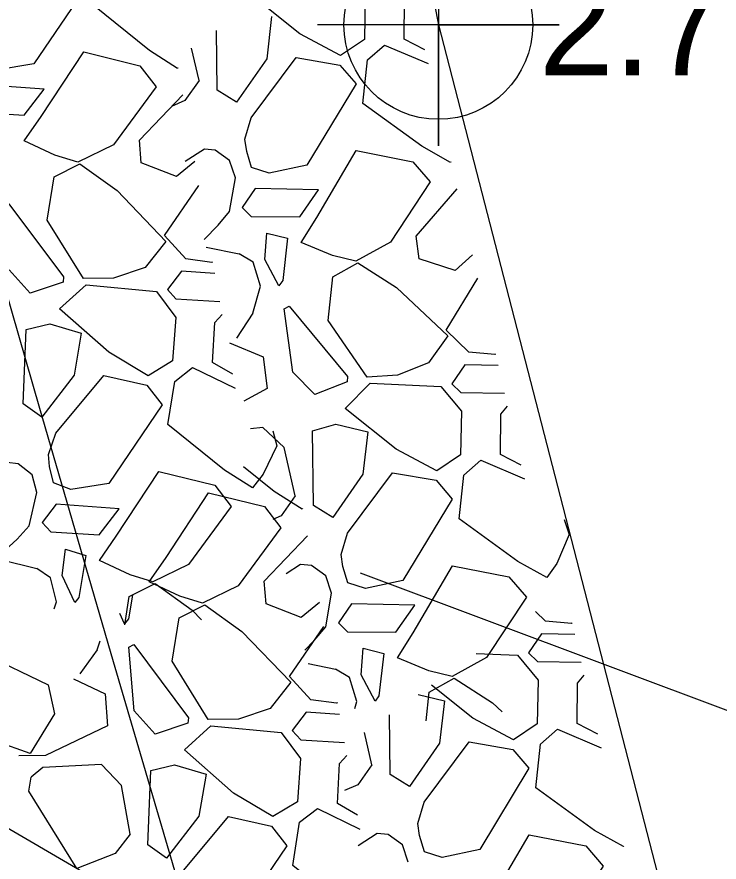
# Model space of a CAD drawing. Extents: x 3040896 to 3051146, y 687568 to 732976.
# Drawn here: x 3044045.89 to 3044063.33, y 722038.01 to 722059.01 of the extents above; entities that cross this region are included whole.
import ezdxf

# ---------------------------------------------------------------- set-up
doc = ezdxf.new("R2010")
doc.units = 0
for name, color, linetype in [('Default', 7, 'Continuous'), ('Exist Building Deck Patio Cogo Point CELL', 7, 'Continuous'), ('Exist Horizontal Alignment', 7, 'Continuous'), ('Exist Other Culture Area Outline', 7, 'Continuous'), ('Exist Other Culture Area Outline Cogo Elevation', 7, 'Continuous'), ('Exist Other Culture Area Outline Cogo Point CELL', 7, 'Continuous'), ('Exist Right of Way Line', 7, 'Continuous')]:
    doc.layers.add(name, color=color, linetype=linetype)

# ---------------------------------------------------------------- blocks, each defined once
blk = doc.blocks.new('EXIST BUILDING DECK PATIO COGO POINT')
at = {"layer": 'Exist Building Deck Patio Cogo Point CELL'}
blk.add_lwpolyline([(0, 0.06), (0, -0.06), (0, 0), (0.06, 0), (-0.06, 0)], dxfattribs=at)
blk.add_circle((0, 0), 0.04688, dxfattribs=at)

msp = doc.modelspace()

# ---------------------------------------------------------------- linework, layer by layer
at = {"layer": 'Default'}
for p, q in [((3044050.863, 722057.194), (3044050.848, 722058.675)), ((3044056.025, 722058.196), (3044055.511, 722058.46)), ((3044050.413, 722057.435), (3044050.227, 722058.238)), ((3044049.887, 722057.751), (3044049.875, 722057.735)), ((3044046.566, 722057.217), (3044045.001, 722057.332)), ((3044051.343, 722056.891), (3044050.863, 722057.194)), ((3044048.933, 722055.949), (3044050.008, 722057.074)), ((3044046.835, 722055.574), (3044046.074, 722055.934)), ((3044051.597, 722055.672), (3044051.555, 722055.973)), ((3044048.285, 722055.833), (3044047.402, 722055.401)), ((3044050.546, 722055.723), (3044050.067, 722055.419)), ((3044050.815, 722055.702), (3044050.546, 722055.723)), ((3044051.173, 722055.447), (3044050.815, 722055.702)), ((3044051.718, 722055.271), (3044051.597, 722055.672)), ((3044047.402, 722055.401), (3044046.835, 722055.574)), ((3044051.316, 722055.015), (3044051.173, 722055.447)), ((3044056.67, 722055.414), (3044056.658, 722055.399)), ((3044051.168, 722054.176), (3044051.316, 722055.015)), ((3044051.811, 722054.749), (3044051.487, 722054.275)), ((3044053.379, 722054.714), (3044051.811, 722054.749)), ((3044055.807, 722053.567), (3044056.825, 722054.745)), ((3044050.885, 722053.836), (3044051.168, 722054.176)), ((3044050.54, 722053.486), (3044050.885, 722053.836)), ((3044052.05, 722052.985), (3044052.095, 722053.643)), ((3044052.095, 722053.643), (3044052.614, 722053.516)), ((3044053.731, 722053.086), (3044052.953, 722053.407)), ((3044055.167, 722053.418), (3044054.306, 722052.942)), ((3044051.759, 722052.918), (3044051.411, 722053.129)), ((3044050.731, 722052.914), (3044050.089, 722053.002)), ((3044050.751, 722052.924), (3044050.731, 722052.914)), ((3044051.939, 722052.325), (3044051.759, 722052.918)), ((3044052.399, 722052.331), (3044052.05, 722052.985)), ((3044054.306, 722052.942), (3044053.731, 722053.086)), ((3044046.221, 722052.149), (3044045.699, 722052.726)), ((3044049.076, 722052.787), (3044048.29, 722052.519)), ((3044048.29, 722052.519), (3044047.543, 722052.512)), ((3044047.039, 722052.422), (3044046.221, 722052.149)), ((3044046.95, 722051.76), (3044047.608, 722052.355)), ((3044047.608, 722052.355), (3044049.357, 722052.19)), ((3044051.753, 722051.651), (3044051.939, 722052.325)), ((3044051.753, 722051.651), (3044051.346, 722051.035)), ((3044052.741, 722050.184), (3044052.531, 722051.762)), ((3044046.044, 722049.396), (3044046.118, 722051.245)), ((3044057.757, 722050.627), (3044057.112, 722050.682)), ((3044057.776, 722050.637), (3044057.757, 722050.627)), ((3044051.25, 722050.136), (3044050.749, 722050.425)), ((3044052.004, 722050.569), (3044052.105, 722049.783)), ((3044056.11, 722050.416), (3044055.339, 722050.109)), ((3044053.292, 722049.635), (3044052.741, 722050.184)), ((3044055.339, 722050.109), (3044054.593, 722050.064)), ((3044052.105, 722049.783), (3044051.524, 722049.469)), ((3044054.095, 722049.949), (3044053.292, 722049.635)), ((3044054.039, 722049.283), (3044054.666, 722049.911)), ((3044054.666, 722049.911), (3044056.421, 722049.834)), ((3044046.507, 722049.069), (3044046.044, 722049.396)), ((3044052.002, 722048.811), (3044051.693, 722048.779)), ((3044052.002, 722048.811), (3044052.525, 722048.318)), ((3044053.254, 722046.876), (3044053.234, 722048.726)), ((3044052.804, 722047.117), (3044052.525, 722048.318)), ((3044046.699, 722047.839), (3044046.673, 722048.142)), ((3044058.416, 722047.878), (3044057.901, 722048.142)), ((3044045.92, 722047.908), (3044045.652, 722047.943)), ((3044046.265, 722047.636), (3044045.92, 722047.908)), ((3044046.8, 722047.433), (3044046.699, 722047.839)), ((3044046.385, 722047.197), (3044046.265, 722047.636)), ((3044052.009, 722047.649), (3044051.74, 722047.31)), ((3044046.195, 722046.366), (3044046.385, 722047.197)), ((3044046.866, 722046.906), (3044046.519, 722046.45)), ((3044048.431, 722046.792), (3044046.866, 722046.906)), ((3044053.733, 722046.573), (3044053.254, 722046.876)), ((3044052.987, 722046.795), (3044052.975, 722046.78)), ((3044045.896, 722046.041), (3044046.195, 722046.366)), ((3044045.088, 722045.302), (3044045.896, 722046.041)), ((3044052.033, 722044.994), (3044053.108, 722046.119)), ((3044047.016, 722045.132), (3044047.094, 722045.787)), ((3044047.094, 722045.787), (3044047.606, 722045.634)), ((3044053.987, 722045.354), (3044053.946, 722045.655)), ((3044048.7, 722045.148), (3044047.939, 722045.508)), ((3044050.15, 722045.407), (3044049.267, 722044.976)), ((3044052.936, 722045.405), (3044052.575, 722045.176)), ((3044053.205, 722045.384), (3044052.936, 722045.405)), ((3044053.564, 722045.129), (3044053.205, 722045.384)), ((3044054.108, 722044.953), (3044053.987, 722045.354)), ((3044059.3, 722045.434), (3044059.049, 722045.081)), ((3044046.722, 722045.08), (3044046.385, 722045.309)), ((3044047.331, 722044.462), (3044047.016, 722045.132)), ((3044049.267, 722044.976), (3044048.7, 722045.148)), ((3044046.872, 722044.479), (3044046.722, 722045.08)), ((3044049.934, 722044.618), (3044049.174, 722044.979)), ((3044053.706, 722044.697), (3044053.564, 722045.129)), ((3044051.385, 722044.878), (3044050.502, 722044.446)), ((3044050.502, 722044.446), (3044049.934, 722044.618)), ((3044053.559, 722043.858), (3044053.706, 722044.697)), ((3044046.813, 722044.303), (3044046.872, 722044.479)), ((3044054.201, 722044.431), (3044053.878, 722043.957)), ((3044055.77, 722044.396), (3044054.201, 722044.431)), ((3044048.566, 722043.932), (3044048.443, 722044.194)), ((3044059.662, 722043.944), (3044059.016, 722043.999)), ((3044059.681, 722043.954), (3044059.662, 722043.944)), ((3044053.276, 722043.518), (3044053.559, 722043.858)), ((3044047.887, 722043.285), (3044047.962, 722043.512)), ((3044053.04, 722043.279), (3044053.276, 722043.518)), ((3044047.887, 722043.285), (3044047.449, 722042.691)), ((3044048.799, 722041.771), (3044048.669, 722043.357)), ((3044054.441, 722042.667), (3044054.486, 722043.325)), ((3044054.486, 722043.325), (3044055.004, 722043.198)), ((3044056.121, 722042.768), (3044055.343, 722043.089)), ((3044057.557, 722043.1), (3044056.697, 722042.624)), ((3044057.299, 722043.196), (3044058.326, 722043.151)), ((3044054.15, 722042.6), (3044053.801, 722042.811)), ((3044054.79, 722042.013), (3044054.441, 722042.667)), ((3044056.697, 722042.624), (3044056.121, 722042.768)), ((3044047.294, 722042.567), (3044048.082, 722042.192)), ((3044054.33, 722042.007), (3044054.15, 722042.6)), ((3044048.082, 722042.192), (3044048.143, 722041.402)), ((3044053.831, 722041.959), (3044053.189, 722042.046)), ((3044054.28, 722041.828), (3044054.33, 722042.007)), ((3044052.176, 722041.831), (3044051.39, 722041.564)), ((3044053.851, 722041.968), (3044053.831, 722041.959)), ((3044049.321, 722041.194), (3044048.799, 722041.771)), ((3044051.39, 722041.564), (3044050.643, 722041.557)), ((3044055.158, 722040.193), (3044055.143, 722041.674)), ((3044048.143, 722041.402), (3044046.601, 722040.665)), ((3044050.139, 722041.467), (3044049.321, 722041.194)), ((3044050.05, 722040.805), (3044050.708, 722041.4)), ((3044050.708, 722041.4), (3044052.456, 722041.235)), ((3044060.32, 722041.195), (3044059.806, 722041.458)), ((3044054.708, 722040.433), (3044054.522, 722041.236)), ((3044046.601, 722040.665), (3044045.94, 722040.65)), ((3044046.53, 722040.36), (3044046.245, 722040.124)), ((3044047.991, 722040.436), (3044046.53, 722040.36)), ((3044047.991, 722040.436), (3044048.489, 722039.918)), ((3044049.144, 722038.441), (3044049.218, 722040.29)), ((3044055.638, 722039.89), (3044055.158, 722040.193)), ((3044048.706, 722038.704), (3044048.489, 722039.918)), ((3044054.349, 722039.181), (3044053.849, 722039.47)), ((3044055.892, 722038.671), (3044055.85, 722038.972)), ((3044054.841, 722038.722), (3044054.362, 722038.418)), ((3044055.11, 722038.7), (3044054.841, 722038.722)), ((3044055.468, 722038.446), (3044055.11, 722038.7)), ((3044056.013, 722038.27), (3044055.892, 722038.671)), ((3044049.607, 722038.114), (3044049.144, 722038.441)), ((3044055.611, 722038.013), (3044055.468, 722038.446)), ((3044060.965, 722038.413), (3044060.953, 722038.397))]:
    msp.add_line(p, q, dxfattribs=at)
for points in [[(3044049.875, 722057.735), (3044049.181, 722058.175), (3044047.774, 722059.309), (3044047.947, 722060.383), (3044048.387, 722060.73), (3044049.446, 722060.216)], [(3044044.808, 722058.568), (3044044.99, 722059.093), (3044046.181, 722060.53), (3044047.252, 722060.29), (3044047.632, 722059.799), (3044046.307, 722057.847), (3044045.363, 722057.693), (3044044.935, 722057.858)], [(3044054.031, 722060.152), (3044054.543, 722059.534), (3044054.519, 722058.45), (3044053.93, 722058.053), (3044052.921, 722058.589), (3044051.889, 722059.41)], [(3044055.511, 722058.46), (3044055.517, 722059.457), (3044055.685, 722059.662)], [(3044052.216, 722059.022), (3044052.094, 722057.97), (3044051.343, 722056.891)], [(3044056.658, 722055.399), (3044055.943, 722055.803), (3044054.48, 722056.863), (3044054.599, 722057.945), (3044055.02, 722058.314), (3044056.104, 722057.854)], [(3044046.074, 722055.934), (3044046.494, 722056.535), (3044047.55, 722058.147), (3044048.94, 722057.801), (3044049.346, 722057.274), (3044048.285, 722055.833)], [(3044051.555, 722055.973), (3044051.71, 722056.507), (3044052.827, 722058.003), (3044053.909, 722057.817), (3044054.313, 722057.346), (3044053.089, 722055.329), (3044052.154, 722055.128), (3044051.718, 722055.271)], [(3044050.413, 722057.435), (3044050.06, 722056.938), (3044049.731, 722056.79)], [(3044044.654, 722056.875), (3044044.866, 722056.645), (3044046.067, 722056.573), (3044046.566, 722057.217)], [(3044050.305, 722055.417), (3044049.854, 722055.044), (3044048.979, 722055.385), (3044048.933, 722055.949)], [(3044052.953, 722053.407), (3044053.343, 722054.029), (3044054.315, 722055.692), (3044055.721, 722055.416), (3044056.153, 722054.912), (3044055.167, 722053.418)], [(3044047.543, 722052.512), (3044046.644, 722053.965), (3044046.817, 722055.039), (3044047.455, 722055.359)], [(3044047.455, 722055.359), (3044048.377, 722054.7), (3044049.59, 722053.436), (3044049.076, 722052.787)], [(3044050.089, 722053.002), (3044049.559, 722053.579), (3044050.411, 722054.825)], [(3044051.487, 722054.275), (3044051.71, 722054.056), (3044052.913, 722054.045), (3044053.379, 722054.714)], [(3044045.569, 722054.312), (3044045.693, 722054.372), (3044047.049, 722052.553), (3044047.039, 722052.422)], [(3044057.205, 722053.105), (3044056.774, 722052.71), (3044055.882, 722053.006), (3044055.807, 722053.567)], [(3044052.614, 722053.516), (3044052.492, 722052.464), (3044052.399, 722052.331)], [(3044050.588, 722053.291), (3044051.411, 722053.129)], [(3044054.593, 722050.064), (3044053.622, 722051.469), (3044053.74, 722052.551), (3044054.361, 722052.903)], [(3044054.361, 722052.903), (3044055.316, 722052.291), (3044056.591, 722051.091), (3044056.11, 722050.416)], [(3044050.803, 722052.635), (3044049.975, 722052.695), (3044049.628, 722052.239), (3044049.84, 722052.009), (3044050.926, 722051.943)], [(3044057.112, 722050.682), (3044056.553, 722051.232), (3044057.34, 722052.519)], [(3044049.357, 722052.19), (3044049.837, 722051.546), (3044049.758, 722050.465), (3044049.15, 722050.099), (3044048.17, 722050.685), (3044046.95, 722051.76)], [(3044052.531, 722051.762), (3044052.651, 722051.827), (3044054.098, 722050.079), (3044054.095, 722049.949)], [(3044050.749, 722050.425), (3044050.806, 722051.421), (3044050.985, 722051.617)], [(3044046.118, 722051.245), (3044046.706, 722051.386), (3044047.487, 722051.153)], [(3044047.487, 722051.153), (3044047.312, 722050.109), (3044046.507, 722049.069)], [(3044051.17, 722050.915), (3044052.004, 722050.569)], [(3044051.74, 722047.31), (3044051.046, 722047.75), (3044049.639, 722048.883), (3044049.812, 722049.957), (3044050.252, 722050.305), (3044051.311, 722049.79)], [(3044057.843, 722050.352), (3044057.013, 722050.37), (3044056.69, 722049.897), (3044056.913, 722049.677), (3044058.001, 722049.667)], [(3044046.673, 722048.142), (3044046.855, 722048.667), (3044048.046, 722050.104), (3044049.117, 722049.864), (3044049.497, 722049.373), (3044048.172, 722047.421), (3044047.228, 722047.268), (3044046.8, 722047.433)], [(3044056.421, 722049.834), (3044056.933, 722049.216), (3044056.91, 722048.132), (3044056.32, 722047.735), (3044055.312, 722048.271), (3044054.039, 722049.283)], [(3044057.901, 722048.142), (3044057.907, 722049.139), (3044058.076, 722049.344)], [(3044052.244, 722048.729), (3044052.349, 722048.356), (3044052.009, 722047.649)], [(3044053.234, 722048.726), (3044053.814, 722048.897), (3044054.607, 722048.704)], [(3044054.607, 722048.704), (3044054.484, 722047.652), (3044053.733, 722046.573)], [(3044059.049, 722045.081), (3044058.333, 722045.485), (3044056.871, 722046.545), (3044056.989, 722047.627), (3044057.411, 722047.997), (3044058.495, 722047.536)], [(3044047.939, 722045.508), (3044048.359, 722046.109), (3044049.415, 722047.721), (3044050.805, 722047.375), (3044051.211, 722046.849), (3044050.15, 722045.407)], [(3044052.975, 722046.78), (3044052.281, 722047.22), (3044051.519, 722047.834)], [(3044053.946, 722045.655), (3044054.101, 722046.189), (3044055.218, 722047.685), (3044056.3, 722047.499), (3044056.704, 722047.028), (3044055.479, 722045.011), (3044054.545, 722044.81), (3044054.108, 722044.953)], [(3044049.174, 722044.979), (3044049.594, 722045.58), (3044050.65, 722047.192), (3044052.04, 722046.845), (3044052.446, 722046.319), (3044051.385, 722044.878)], [(3044052.804, 722047.117), (3044052.451, 722046.62), (3044052.244, 722046.528)], [(3044046.519, 722046.45), (3044046.731, 722046.219), (3044047.932, 722046.147), (3044048.431, 722046.792)], [(3044059.48, 722046.524), (3044059.603, 722046.156), (3044059.3, 722045.434)], [(3044047.606, 722045.634), (3044047.431, 722044.59), (3044047.331, 722044.462)], [(3044045.037, 722044.859), (3044045.479, 722045.535), (3044046.385, 722045.309)], [(3044055.343, 722043.089), (3044055.733, 722043.711), (3044056.706, 722045.374), (3044058.111, 722045.098), (3044058.544, 722044.594), (3044057.557, 722043.1)], [(3044054.413, 722045.197), (3044066.771, 722040.567)], [(3044048.569, 722043.91), (3044048.682, 722044.613), (3044049.32, 722044.934)], [(3044049.32, 722044.934), (3044050.242, 722044.274), (3044050.471, 722044.036)], [(3044053.405, 722044.461), (3044052.954, 722044.089), (3044052.079, 722044.43), (3044052.033, 722044.994)], [(3044048.764, 722044.647), (3044048.665, 722044.061), (3044048.566, 722043.932)], [(3044050.643, 722041.557), (3044049.744, 722043.009), (3044049.917, 722044.083), (3044050.554, 722044.404)], [(3044050.554, 722044.404), (3044051.477, 722043.745), (3044052.69, 722042.481), (3044052.176, 722041.831)], [(3044053.878, 722043.957), (3044054.101, 722043.738), (3044055.304, 722043.727), (3044055.77, 722044.396)], [(3044059.016, 722043.999), (3044058.774, 722044.237)], [(3044053.189, 722042.046), (3044052.659, 722042.624), (3044053.511, 722043.869)], [(3044059.747, 722043.668), (3044058.918, 722043.687), (3044058.594, 722043.213), (3044058.817, 722042.994), (3044059.906, 722042.984)], [(3044048.669, 722043.357), (3044048.792, 722043.416), (3044050.148, 722041.597), (3044050.139, 722041.467)], [(3044045.044, 722043.198), (3044046.663, 722042.42), (3044046.823, 722041.697), (3044046.217, 722040.71), (3044045.375, 722041.009), (3044043.577, 722041.8), (3044044.023, 722043.015)], [(3044055.004, 722043.198), (3044054.882, 722042.146), (3044054.79, 722042.013)], [(3044058.326, 722043.151), (3044058.838, 722042.532), (3044058.814, 722041.449), (3044058.225, 722041.052), (3044057.216, 722041.588), (3044056.184, 722042.409)], [(3044053.122, 722042.944), (3044053.801, 722042.811)], [(3044059.806, 722041.458), (3044059.812, 722042.456), (3044059.98, 722042.661)], [(3044056.053, 722041.525), (3044056.131, 722042.233), (3044056.751, 722042.585)], [(3044056.751, 722042.585), (3044057.706, 722041.973), (3044057.946, 722041.747)], [(3044056.511, 722042.02), (3044056.389, 722040.969), (3044055.638, 722039.89)], [(3044055.859, 722042.179), (3044056.511, 722042.02)], [(3044053.902, 722041.68), (3044053.075, 722041.74), (3044052.728, 722041.284), (3044052.939, 722041.053), (3044054.026, 722040.988)], [(3044052.456, 722041.235), (3044052.937, 722040.591), (3044052.858, 722039.51), (3044052.249, 722039.144), (3044051.269, 722039.73), (3044050.05, 722040.805)], [(3044060.953, 722038.397), (3044060.238, 722038.802), (3044058.775, 722039.862), (3044058.894, 722040.944), (3044059.315, 722041.313), (3044060.399, 722040.853)], [(3044055.85, 722038.972), (3044056.005, 722039.506), (3044057.122, 722041.001), (3044058.204, 722040.815), (3044058.608, 722040.344), (3044057.384, 722038.328), (3044056.449, 722038.127), (3044056.013, 722038.27)], [(3044053.849, 722039.47), (3044053.906, 722040.466), (3044054.084, 722040.662)], [(3044049.218, 722040.29), (3044049.805, 722040.431), (3044050.587, 722040.198)], [(3044054.708, 722040.433), (3044054.355, 722039.937), (3044054.026, 722039.789)], [(3044048.706, 722038.704), (3044048.329, 722038.226), (3044047.376, 722037.854), (3044046.188, 722039.773), (3044046.245, 722040.124)], [(3044050.587, 722040.198), (3044050.412, 722039.153), (3044049.607, 722038.114)], [(3044054.84, 722036.354), (3044054.146, 722036.794), (3044052.739, 722037.927), (3044052.912, 722039.002), (3044053.352, 722039.349), (3044054.411, 722038.834)], [(3044049.773, 722037.187), (3044049.954, 722037.712), (3044051.146, 722039.149), (3044052.217, 722038.908), (3044052.596, 722038.417), (3044051.272, 722036.466), (3044050.328, 722036.312), (3044049.9, 722036.477)], [(3044046.851, 722036.142), (3044046.04, 722036.504), (3044044.322, 722037.429), (3044044.899, 722038.667), (3044045.405, 722039.006), (3044047.445, 722037.818), (3044047.54, 722037.083), (3044046.851, 722036.142)], [(3044057.248, 722036.406), (3044057.638, 722037.027), (3044058.61, 722038.691), (3044060.016, 722038.415), (3044060.448, 722037.91), (3044059.462, 722036.417)]]:
    msp.add_lwpolyline(points, dxfattribs=at)
at = {"layer": 'Exist Horizontal Alignment'}
for centre, radius, start, end in [((3047143.478, 722946.481), 3274.364, 179.827486, 209.692497), ((3045383.017, 722302.494), 1400.136, 189.234207, 200.154015)]:
    msp.add_arc(centre, radius, start, end, dxfattribs=at)
at = {"layer": 'Exist Other Culture Area Outline'}
msp.add_lwpolyline([(3044014.963, 722146.607), (3044038.617, 722148.893), (3044056.357, 722058.813), (3044086.668, 721941.272)], dxfattribs=at)
at = {"layer": 'Exist Right of Way Line'}
for radius in [3324.364, 3224.364]:
    msp.add_arc((3047143.478, 722946.481), radius, 179.827486, 209.692497, dxfattribs=at)

# ---------------------------------------------------------------- block references
at = {"layer": 'Exist Other Culture Area Outline Cogo Point CELL', "xscale": 50, "yscale": 50}
msp.add_blockref('EXIST BUILDING DECK PATIO COGO POINT', (3044056.357, 722058.813), dxfattribs=at)

# ---------------------------------------------------------------- texts
at = {"layer": 'Exist Other Culture Area Outline Cogo Elevation'}
msp.add_text('2.73', height=2.5, dxfattribs=at).set_placement((3044058.857, 722057.563))

doc.saveas('drawing.dxf')
